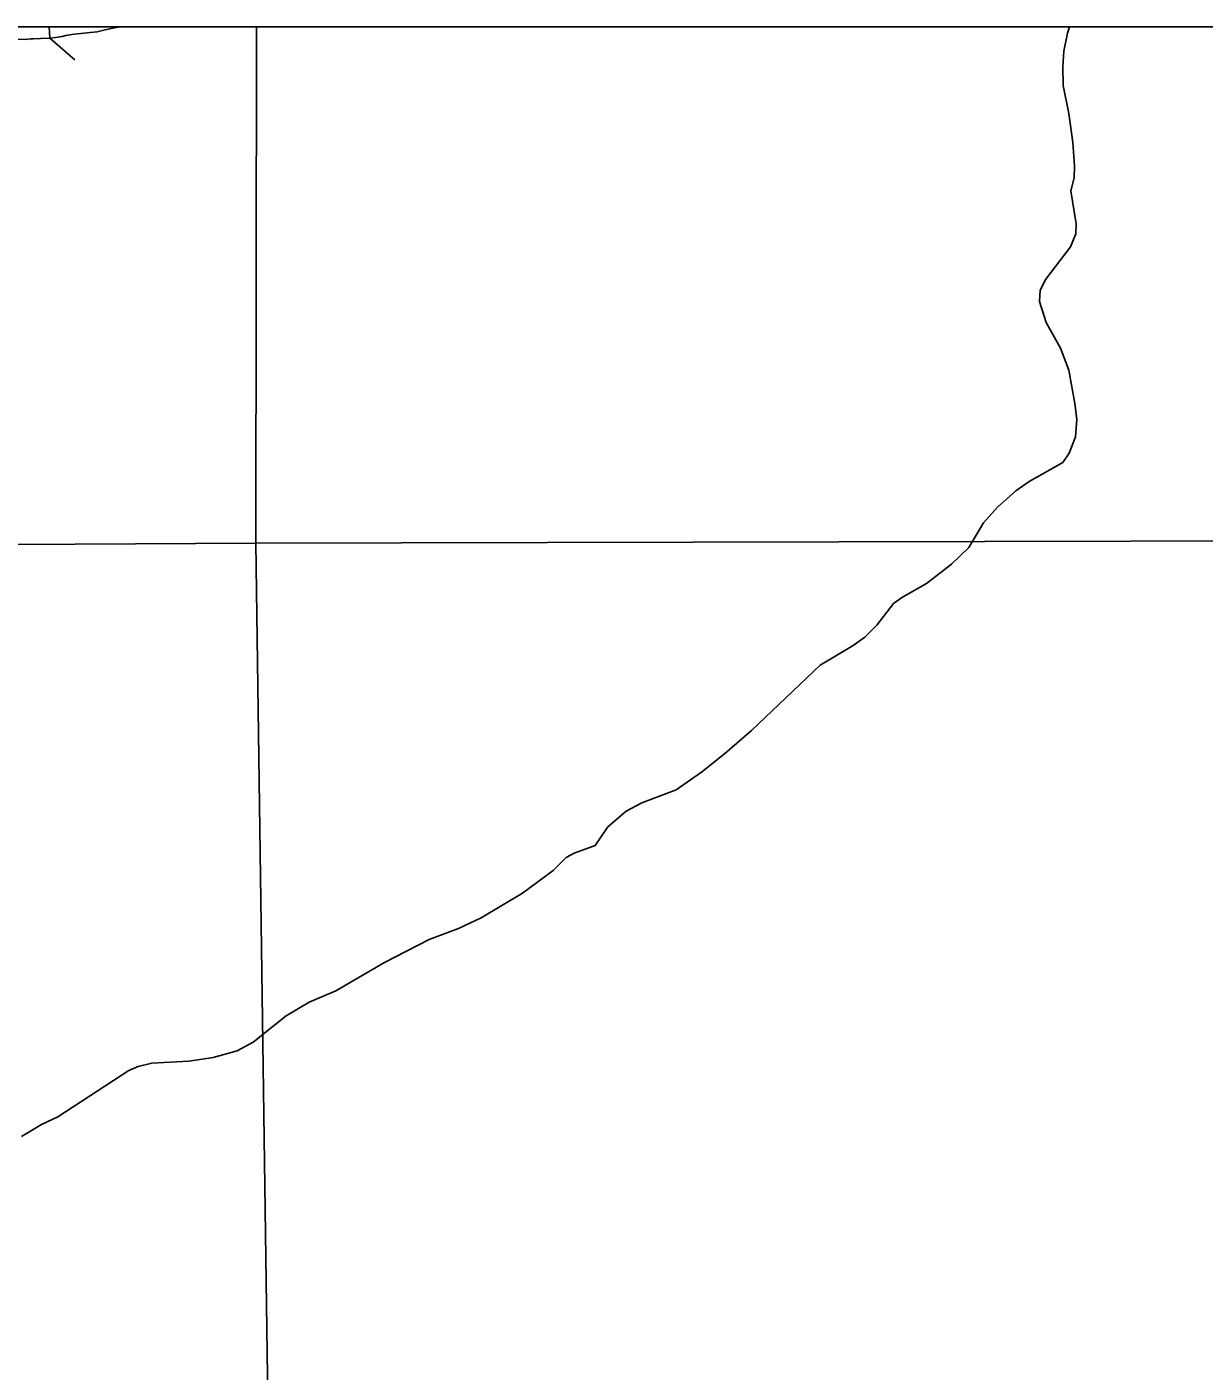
# Model space of a CAD drawing. Extents: x 1377389 to 1380723, y 1168351 to 1170484.
# Drawn here: x 1379073.5 to 1379180.1, y 1169457.7 to 1169579.4 of the extents above; entities that cross this region are included whole.
import ezdxf

# ---------------------------------------------------------------- set-up
doc = ezdxf.new("R2010")
doc.units = 0
doc.layers.add('B_Fill', color=7, linetype='Continuous')
doc.layers.add('B_Text', color=7, linetype='Continuous')

msp = doc.modelspace()

# ---------------------------------------------------------------- linework, layer by layer
at = {"layer": 'B_Fill'}
for p, q in [((1379075.54, 1169578.42), (1379075.5, 1169579.43)), ((1379075.5, 1169579.43), (1379081.81, 1169579.43)), ((1379076.67, 1169578.56), (1379076.06, 1169578.46)), ((1379076.99, 1169578.64), (1379076.67, 1169578.56)), ((1379077.53, 1169578.73), (1379076.99, 1169578.64)), ((1379078.06, 1169578.79), (1379077.53, 1169578.73)), ((1379078.65, 1169578.86), (1379078.06, 1169578.79)), ((1379079.2, 1169578.93), (1379078.65, 1169578.86)), ((1379079.82, 1169578.99), (1379079.2, 1169578.93)), ((1379080.56, 1169579.15), (1379079.82, 1169578.99)), ((1379081.24, 1169579.3), (1379080.56, 1169579.15)), ((1379081.76, 1169579.41), (1379081.24, 1169579.3)), ((1379081.81, 1169579.43), (1379081.76, 1169579.41)), ((1379076.06, 1169578.46), (1379075.54, 1169578.42))]:
    msp.add_line(p, q, dxfattribs=at)
for points in [[(1379075.54, 1169578.42), (1379074.71, 1169578.36), (1379074.07, 1169578.34), (1379073.83, 1169578.33), (1379073.3, 1169578.28), (1379072.58, 1169578.31), (1379072.2, 1169578.35), (1379071.73, 1169578.37), (1379070.81, 1169578.47), (1379070.16, 1169578.52), (1379069.09, 1169578.65), (1379068.21, 1169578.78), (1379066.5, 1169579), (1379065.68, 1169579.13), (1379065.08, 1169579.24)], [(1379072.99, 1169478.91), (1379074.78, 1169480), (1379076.27, 1169480.68), (1379082.69, 1169484.9), (1379083.56, 1169485.25), (1379084.77, 1169485.56), (1379088.13, 1169485.74), (1379090.34, 1169486.08), (1379092.5, 1169486.68), (1379093.97, 1169487.46), (1379096.95, 1169489.85), (1379099.03, 1169491.07), (1379101.44, 1169492.1), (1379105.87, 1169494.67), (1379109.92, 1169496.76), (1379112.56, 1169497.76), (1379114.63, 1169498.72), (1379118.36, 1169500.94), (1379121.13, 1169503.02), (1379122.31, 1169504.18), (1379123.04, 1169504.58), (1379124.93, 1169505.27), (1379126.1, 1169506.95), (1379127.74, 1169508.39), (1379129.17, 1169509.14), (1379132.29, 1169510.32), (1379134.58, 1169511.91), (1379136.66, 1169513.57), (1379139.09, 1169515.68), (1379145.31, 1169521.6), (1379148.31, 1169523.39), (1379149.38, 1169524.14), (1379150.47, 1169525.23), (1379151.97, 1169527.18), (1379152.77, 1169527.78), (1379154.95, 1169529.02), (1379157.21, 1169530.77), (1379158.8, 1169532.27), (1379160.11, 1169534.49), (1379161.39, 1169535.93), (1379163.06, 1169537.4), (1379164.27, 1169538.25), (1379167.3, 1169539.98), (1379167.89, 1169540.82), (1379168.45, 1169542.3), (1379168.56, 1169543.88), (1379168.38, 1169545.32), (1379167.85, 1169548.33), (1379167.08, 1169550.33), (1379165.79, 1169552.65), (1379165.18, 1169554.56), (1379165.25, 1169555.58), (1379165.78, 1169556.58), (1379168.01, 1169559.49), (1379168.49, 1169560.68), (1379168.52, 1169561.6), (1379168.04, 1169564.57), (1379168.34, 1169565.76), (1379168.37, 1169566.84), (1379168.21, 1169568.96), (1379167.86, 1169571.58), (1379167.34, 1169574.12), (1379167.32, 1169575.77), (1379167.41, 1169577.23), (1379167.74, 1169578.86), (1379167.92, 1169579.43)], [(1379094.2, 1169532.66), (1379094.27, 1169579.43)], [(1379077.8, 1169576.44), (1379075.54, 1169578.42)], [(1379094.2, 1169532.66), (1378996.03, 1169532.12)], [(1379199.84, 1169532.9), (1379094.2, 1169532.66)], [(1379095.67, 1169427.01), (1379094.2, 1169532.66)]]:
    msp.add_lwpolyline(points, dxfattribs=at)
at = {"layer": 'B_Text'}
msp.add_lwpolyline([(1378340.61, 1169579.43), (1379848.03, 1169579.43), (1379848.03, 1168702.1), (1378340.61, 1168702.1)], close=True, dxfattribs=at)

doc.saveas('drawing.dxf')
